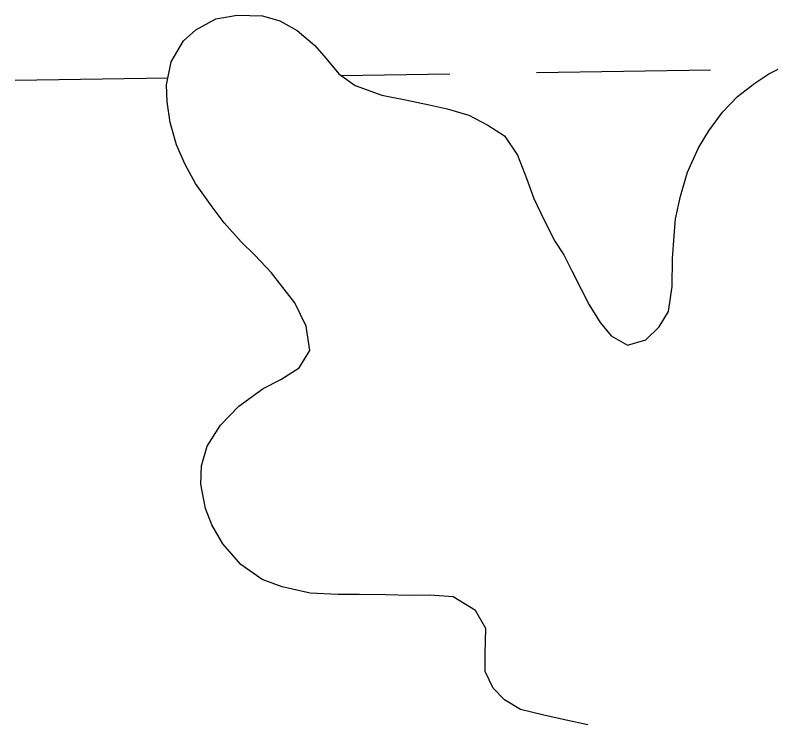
# Model space of a CAD drawing. Extents: x 3807117 to 3845308, y 337856 to 363736.
# Drawn here: x 3823347.8 to 3823486.9, y 345635.3 to 345766 of the extents above; entities that cross this region are included whole.
import ezdxf

# ---------------------------------------------------------------- set-up
doc = ezdxf.new("R2010")
doc.units = 0
doc.layers.add('V-TOPO-SHOR', color=7, linetype='Continuous')
doc.layers.add('V-WETL-SWMP', color=7, linetype='Continuous')

msp = doc.modelspace()

# ---------------------------------------------------------------- linework, layer by layer
at = {"layer": 'V-TOPO-SHOR'}
for points in [[(3823384.05, 345672.08), (3823382.85, 345675.13), (3823381.98, 345679.61), (3823382.11, 345682.96), (3823383.15, 345686.61), (3823385.62, 345690.45), (3823389, 345693.98), (3823393.5, 345697.19), (3823396.76, 345698.89), (3823400.13, 345701), (3823402.08, 345704.23), (3823401.41, 345708.7), (3823399.31, 345712.99), (3823396.9, 345716.05), (3823394.99, 345718.51), (3823391.97, 345721.78), (3823389.45, 345724.24), (3823386.33, 345727.72), (3823384.12, 345730.68), (3823381, 345734.99), (3823379.14, 345738.46), (3823377.53, 345742.06), (3823376.36, 345746.22), (3823375.79, 345750), (3823375.71, 345753.12), (3823376.56, 345757.36), (3823378.82, 345761.24), (3823381.07, 345763.29), (3823384.75, 345765.3), (3823388.71, 345765.98), (3823393.38, 345765.84), (3823396.52, 345764.9), (3823399.76, 345763.14), (3823402.99, 345760.38), (3823405, 345758.02), (3823407.42, 345755.16), (3823410.44, 345753), (3823415.31, 345751.23), (3823419.67, 345750.39), (3823424.02, 345749.44), (3823427.37, 345748.7), (3823431.32, 345747.55), (3823434.86, 345745.69), (3823437.89, 345743.74), (3823440.3, 345740.17), (3823441.99, 345735.78), (3823443.29, 345732.22), (3823445.18, 345728.24), (3823447.18, 345724.37), (3823448.79, 345721.82), (3823450.29, 345718.86), (3823451.98, 345715.49), (3823453.49, 345712.64), (3823455.49, 345709.37), (3823457.5, 345706.91), (3823460.54, 345705.16), (3823463.9, 345706.15), (3823466.35, 345708.57), (3823468.1, 345711.4), (3823468.75, 345715.97), (3823468.79, 345721.14), (3823469.13, 345725.31), (3823469.36, 345728.45), (3823470.31, 345732.61), (3823471.56, 345737.07), (3823473.63, 345741.52), (3823475.48, 345744.65), (3823478.05, 345748.09), (3823480.81, 345751.01), (3823483.98, 345753.42), (3823486.54, 345755.13), (3823489.8, 345756.83)], [(3823453.22, 345635.26), (3823449.27, 345636.1), (3823445.11, 345637.05), (3823440.85, 345638.1), (3823437.92, 345639.85), (3823435.81, 345642), (3823434.31, 345645.06), (3823434.34, 345648.41), (3823434.48, 345652.98), (3823432.57, 345656.35), (3823428.43, 345658.82), (3823424.17, 345659.16), (3823420.51, 345659.09), (3823416.04, 345659.22), (3823411.17, 345659.26), (3823407.2, 345659.29), (3823402.13, 345659.54), (3823396.96, 345660.7), (3823393.31, 345662.05), (3823389.37, 345664.82), (3823386.05, 345668.61), (3823384.05, 345672.08)]]:
    msp.add_lwpolyline(points, dxfattribs=at)
at = {"layer": 'V-WETL-SWMP'}
for p, q in [((3823381.07, 345763.29), (3823384.75, 345765.3)), ((3823384.75, 345765.3), (3823388.71, 345765.98)), ((3823388.71, 345765.98), (3823393.38, 345765.84)), ((3823393.38, 345765.84), (3823396.52, 345764.9)), ((3823396.52, 345764.9), (3823399.76, 345763.14)), ((3823378.82, 345761.24), (3823381.07, 345763.29)), ((3823399.76, 345763.14), (3823402.99, 345760.38)), ((3823376.56, 345757.36), (3823378.82, 345761.24)), ((3823402.99, 345760.38), (3823405, 345758.02)), ((3823405, 345758.02), (3823407.41, 345755.16)), ((3823375.71, 345753.12), (3823376.56, 345757.36)), ((3823486.54, 345755.13), (3823489.8, 345756.83)), ((3823407.41, 345755.16), (3823410.44, 345753)), ((3823407.81, 345754.88), (3823427.81, 345755.18)), ((3823443.81, 345755.42), (3823475.81, 345755.9)), ((3823483.98, 345753.42), (3823486.54, 345755.13)), ((3823347.82, 345753.98), (3823375.96, 345754.4)), ((3823375.79, 345750), (3823375.71, 345753.12)), ((3823410.44, 345753), (3823415.31, 345751.24)), ((3823480.81, 345751.01), (3823483.98, 345753.42)), ((3823415.31, 345751.24), (3823419.67, 345750.39)), ((3823478.05, 345748.09), (3823480.81, 345751.01)), ((3823376.36, 345746.22), (3823375.79, 345750)), ((3823419.67, 345750.39), (3823424.03, 345749.44)), ((3823424.03, 345749.44), (3823427.37, 345748.7)), ((3823427.37, 345748.7), (3823431.32, 345747.55)), ((3823431.32, 345747.55), (3823434.86, 345745.69)), ((3823475.48, 345744.65), (3823478.05, 345748.09)), ((3823377.53, 345742.06), (3823376.36, 345746.22)), ((3823434.86, 345745.69), (3823437.89, 345743.74)), ((3823473.63, 345741.52), (3823475.48, 345744.65)), ((3823437.89, 345743.74), (3823440.3, 345740.17)), ((3823379.14, 345738.46), (3823377.53, 345742.06)), ((3823471.56, 345737.07), (3823473.63, 345741.52)), ((3823440.3, 345740.17), (3823441.99, 345735.78)), ((3823381, 345734.99), (3823379.14, 345738.46)), ((3823470.31, 345732.61), (3823471.56, 345737.07)), ((3823441.99, 345735.78), (3823443.29, 345732.22)), ((3823384.12, 345730.68), (3823381, 345734.99)), ((3823443.29, 345732.22), (3823445.18, 345728.24)), ((3823469.36, 345728.45), (3823470.31, 345732.61)), ((3823386.33, 345727.72), (3823384.12, 345730.68)), ((3823389.45, 345724.24), (3823386.33, 345727.72)), ((3823445.18, 345728.24), (3823447.18, 345724.37)), ((3823469.13, 345725.31), (3823469.36, 345728.45)), ((3823468.79, 345721.15), (3823469.13, 345725.31)), ((3823391.97, 345721.78), (3823389.45, 345724.24)), ((3823447.18, 345724.37), (3823448.79, 345721.82)), ((3823394.99, 345718.51), (3823391.97, 345721.78)), ((3823448.79, 345721.82), (3823450.29, 345718.86)), ((3823468.75, 345715.97), (3823468.79, 345721.15)), ((3823396.9, 345716.05), (3823394.99, 345718.51)), ((3823450.29, 345718.86), (3823451.99, 345715.49)), ((3823399.31, 345712.99), (3823396.9, 345716.05)), ((3823451.99, 345715.49), (3823453.49, 345712.64)), ((3823468.1, 345711.4), (3823468.75, 345715.97)), ((3823401.41, 345708.7), (3823399.31, 345712.99)), ((3823453.49, 345712.64), (3823455.49, 345709.37)), ((3823466.35, 345708.57), (3823468.1, 345711.4)), ((3823455.49, 345709.37), (3823457.5, 345706.92)), ((3823402.08, 345704.23), (3823401.41, 345708.7)), ((3823463.9, 345706.15), (3823466.35, 345708.57)), ((3823457.5, 345706.92), (3823460.54, 345705.16)), ((3823460.54, 345705.16), (3823463.9, 345706.15)), ((3823400.13, 345701), (3823402.08, 345704.23)), ((3823396.76, 345698.89), (3823400.13, 345701)), ((3823393.5, 345697.19), (3823396.76, 345698.89)), ((3823389, 345693.98), (3823393.5, 345697.19)), ((3823385.62, 345690.45), (3823389, 345693.98)), ((3823383.15, 345686.61), (3823385.62, 345690.45)), ((3823382.11, 345682.96), (3823383.15, 345686.61)), ((3823381.98, 345679.61), (3823382.11, 345682.96)), ((3823382.86, 345675.13), (3823381.98, 345679.61)), ((3823384.05, 345672.08), (3823382.86, 345675.13)), ((3823386.05, 345668.61), (3823384.05, 345672.08)), ((3823389.37, 345664.82), (3823386.05, 345668.61)), ((3823393.31, 345662.05), (3823389.37, 345664.82)), ((3823396.96, 345660.7), (3823393.31, 345662.05)), ((3823402.13, 345659.54), (3823396.96, 345660.7)), ((3823407.2, 345659.3), (3823402.13, 345659.54)), ((3823416.04, 345659.22), (3823407.2, 345659.3)), ((3823420.51, 345659.09), (3823416.04, 345659.22)), ((3823424.17, 345659.16), (3823420.51, 345659.09)), ((3823428.43, 345658.82), (3823424.17, 345659.16)), ((3823432.57, 345656.35), (3823428.43, 345658.82)), ((3823434.48, 345652.98), (3823432.57, 345656.35)), ((3823434.34, 345648.41), (3823434.48, 345652.98)), ((3823434.31, 345645.06), (3823434.34, 345648.41)), ((3823435.81, 345642), (3823434.31, 345645.06)), ((3823437.92, 345639.85), (3823435.81, 345642)), ((3823440.86, 345638.1), (3823437.92, 345639.85)), ((3823445.11, 345637.05), (3823440.86, 345638.1)), ((3823449.27, 345636.1), (3823445.11, 345637.05)), ((3823453.22, 345635.26), (3823449.27, 345636.1))]:
    msp.add_line(p, q, dxfattribs=at)

doc.saveas('drawing.dxf')
